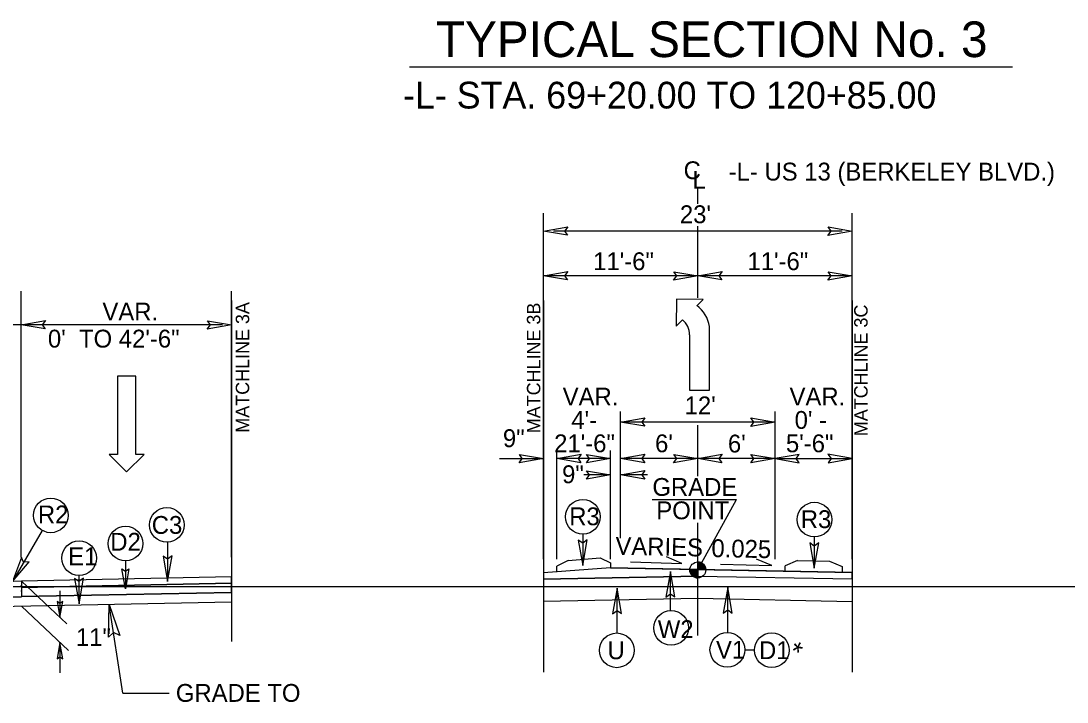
# Model space of a CAD drawing. Extents: x 2320980 to 2456309, y 595047 to 606177.
# Drawn here: x 2455833 to 2455910.9, y 596852 to 596902.8 of the extents above; entities that cross this region are included whole.
import ezdxf

# ---------------------------------------------------------------- set-up
doc = ezdxf.new("R2010")
doc.units = 0
for name, color, linetype in [('Matchline', 7, 'Continuous'), ('Matchline Text', 7, 'Continuous'), ('Old_Level_1', 7, 'Continuous'), ('Old_Level_11', 7, 'Continuous'), ('Old_Level_2', 7, 'Continuous'), ('Old_Level_20', 7, 'Continuous'), ('Old_Level_21', 7, 'Continuous'), ('Old_Level_3', 7, 'Continuous'), ('Prop Conc 5in Monolithic Keyed In Island', 7, 'Continuous'), ('Prop Dimension', 7, 'Continuous'), ('Prop Dimension Text', 7, 'Continuous'), ('Prop Lane Arrow CELL', 7, 'Continuous'), ('Prop Terminator CELL', 7, 'Continuous'), ('Sheet Cutting Line CELL', 7, 'Continuous'), ('Typical Curb CELL', 7, 'Continuous'), ('Typical Grade Point Symbol CELL', 7, 'Continuous'), ('Typical ID Circle CELL', 7, 'Continuous'), ('Typical Pavement Slope CELL', 7, 'Continuous'), ('Typical Pavement Slope Information CELL', 7, 'Continuous'), ('Typical Terminator CELL', 7, 'Continuous')]:
    doc.layers.add(name, color=color, linetype=linetype)

msp = doc.modelspace()

# ---------------------------------------------------------------- linework, layer by layer
at = {"layer": 'Matchline'}
for p, q in [((2455848.677, 596881.931), (2455848.677, 596856.491)), ((2455871.924, 596881.931), (2455871.924, 596854.219)), ((2455894.927, 596881.931), (2455894.927, 596854.219))]:
    msp.add_line(p, q, dxfattribs=at)
at = {"layer": 'Old_Level_1'}
for p, q in [((2455880.033, 596867.082), (2455886.316, 596867.082)), ((2455883.425, 596861.828), (2455886.316, 596867.082)), ((2455883.427, 596859.7), (2455871.924, 596859.472)), ((2455883.427, 596859.715), (2455894.927, 596859.487))]:
    msp.add_line(p, q, dxfattribs=at)
at = {"layer": 'Old_Level_11'}
msp.add_lwpolyline([(2455839.514, 596856.824), (2455839.553, 596859.253), (2455840.345, 596856.94), (2455839.876, 596857.177)], close=True, dxfattribs=at)
at = {"layer": 'Old_Level_21'}
for p, q in [((2455871.924, 596862.639), (2455871.924, 596888.428)), ((2455894.927, 596862.639), (2455894.927, 596888.428)), ((2455894.177, 596887.098), (2455872.677, 596887.098)), ((2455883.427, 596883.759), (2455871.924, 596883.759)), ((2455894.927, 596883.759), (2455883.427, 596883.759)), ((2455832.999, 596862.793), (2455832.999, 596882.607)), ((2455848.677, 596862.793), (2455848.677, 596882.607)), ((2455848.017, 596880.108), (2455830.357, 596880.108)), ((2455877.674, 596864.197), (2455877.674, 596873.653)), ((2455889.179, 596862.639), (2455889.179, 596873.653)), ((2455889.179, 596872.857), (2455877.674, 596872.857)), ((2455868.649, 596870.134), (2455871.924, 596870.134)), ((2455872.924, 596862.639), (2455872.924, 596870.736)), ((2455876.924, 596870.134), (2455872.924, 596870.134)), ((2455876.924, 596862.639), (2455876.924, 596870.736)), ((2455883.427, 596870.134), (2455877.674, 596870.134)), ((2455889.179, 596870.134), (2455883.427, 596870.134)), ((2455889.179, 596870.134), (2455894.927, 596870.134)), ((2455876.924, 596868.914), (2455874.924, 596868.914)), ((2455879.674, 596868.914), (2455877.674, 596868.914)), ((2455848.677, 596861.31), (2455833.017, 596860.995)), ((2455848.677, 596860.835), (2455833.017, 596860.526)), ((2455848.677, 596860.156), (2455833.017, 596859.847)), ((2455840.584, 596852.64), (2455839.553, 596859.253)), ((2455840.584, 596852.64), (2455844.024, 596852.64))]:
    msp.add_line(p, q, dxfattribs=at)
at = {"layer": 'Old_Level_3'}
for p, q in [((2455861.948, 596899.337), (2455906.869, 596899.337)), ((2455883.427, 596861.368), (2455871.924, 596861.141)), ((2455883.427, 596861.368), (2455894.927, 596861.156))]:
    msp.add_line(p, q, dxfattribs=at)
at = {"layer": 'Prop Conc 5in Monolithic Keyed In Island'}
for p, q in [((2455873.776, 596862.526), (2455872.924, 596862.101)), ((2455873.776, 596862.526), (2455876.157, 596862.745)), ((2455876.157, 596862.745), (2455876.924, 596862.361)), ((2455876.924, 596862.361), (2455876.924, 596861.978)), ((2455890.857, 596862.525), (2455889.929, 596862.148)), ((2455890.857, 596862.525), (2455893.247, 596862.48)), ((2455893.247, 596862.48), (2455894.177, 596862.097)), ((2455872.924, 596861.675), (2455872.924, 596862.101)), ((2455889.929, 596861.731), (2455889.929, 596862.148)), ((2455894.177, 596862.097), (2455894.177, 596861.651))]:
    msp.add_line(p, q, dxfattribs=at)
at = {"layer": 'Prop Dimension'}
for p, q in [((2455833.017, 596860.995), (2455836.394, 596857.813)), ((2455835.893, 596860.284), (2455835.893, 596858.284)), ((2455833.015, 596859.119), (2455836.52, 596855.816)), ((2455835.892, 596856.408), (2455835.892, 596854.157))]:
    msp.add_line(p, q, dxfattribs=at)
at = {"layer": 'Prop Dimension Text'}
for p, q in [((2455883.427, 596889.119), (2455883.427, 596890.252)), ((2455883.427, 596882.117), (2455883.427, 596887.452)), ((2455883.427, 596868.811), (2455883.427, 596872.617)), ((2455883.427, 596856.943), (2455883.427, 596865.344)), ((2455840.778, 596862.501), (2455840.778, 596860.419))]:
    msp.add_line(p, q, dxfattribs=at)
for points in [[(2455878.412, 596862.424), (2455882.239, 596862.319), (2455881.102, 596862.807)], [(2455885.119, 596862.261), (2455888.946, 596862.156), (2455887.809, 596862.645)]]:
    msp.add_lwpolyline(points, dxfattribs=at)
for centre in [(2455835.21, 596865.901), (2455874.863, 596865.794), (2455843.859, 596865.185), (2455892.12, 596865.58), (2455840.778, 596863.794), (2455837.317, 596862.71), (2455881.438, 596857.503), (2455877.385, 596855.836), (2455885.626, 596855.877), (2455888.934, 596855.843)]:
    msp.add_circle(centre, 1.293, dxfattribs=at)
at = {"layer": 'Prop Lane Arrow CELL'}
for p, q in [((2455881.836, 596882.028), (2455881.814, 596880.003)), ((2455883.816, 596882.006), (2455881.836, 596882.028)), ((2455883.344, 596881.533), (2455883.816, 596882.006)), ((2455881.814, 596880.003), (2455882.286, 596880.476)), ((2455884.289, 596875.233), (2455884.289, 596879.981)), ((2455882.804, 596879.351), (2455882.804, 596875.233)), ((2455840.18, 596876.268), (2455840.18, 596870.449)), ((2455841.551, 596876.268), (2455840.18, 596876.268)), ((2455841.551, 596870.449), (2455841.551, 596876.268)), ((2455882.804, 596875.233), (2455884.289, 596875.233)), ((2455840.18, 596870.449), (2455839.556, 596870.449)), ((2455839.556, 596870.449), (2455840.845, 596869.14)), ((2455840.845, 596869.14), (2455842.175, 596870.449)), ((2455842.175, 596870.449), (2455841.551, 596870.449))]:
    msp.add_line(p, q, dxfattribs=at)
for centre, radius, start, end in [((2455881.96, 596879.624), 2.364, 8.67607, 53.98777), ((2455881.338, 596879.355), 1.474, 360, 49.65817)]:
    msp.add_arc(centre, radius, start, end, dxfattribs=at)
at = {"layer": 'Prop Terminator CELL'}
for points in [[(2455835.687, 596859.481), (2455835.893, 596858.284), (2455836.106, 596859.488), (2455835.893, 596859.335)], [(2455836.098, 596855.211), (2455835.892, 596856.408), (2455835.679, 596855.204), (2455835.892, 596855.357)]]:
    msp.add_lwpolyline(points, close=True, dxfattribs=at)
at = {"layer": 'Sheet Cutting Line CELL'}
msp.add_line((2456045.507, 596860.574), (2455708.807, 596860.574), dxfattribs=at)
at = {"layer": 'Typical Curb CELL'}
for p, q in [((2455833.017, 596860.995), (2455830.689, 596860.899)), ((2455829.692, 596859.833), (2455833.017, 596859.833))]:
    msp.add_line(p, q, dxfattribs=at)
for centre in [(2455832.995, 596860.668), (2455833.002, 596860.258)]:
    msp.add_circle(centre, 0.0107, dxfattribs=at)
at = {"layer": 'Typical Grade Point Symbol CELL'}
for p, q in [((2455883.425, 596861.828), (2455883.425, 596862.424)), ((2455882.83, 596861.828), (2455883.425, 596861.828)), ((2455883.424, 596861.233), (2455883.425, 596861.828)), ((2455883.425, 596861.828), (2455883.424, 596861.233)), ((2455884.021, 596861.828), (2455883.425, 596861.828))]:
    msp.add_line(p, q, dxfattribs=at)
for points in [[(2455883.431, 596862.424), (2455883.431, 596862.424), (2455883.431, 596861.828)], [(2455883.443, 596862.424), (2455883.443, 596861.828)], [(2455883.455, 596862.422), (2455883.455, 596861.828)], [(2455883.466, 596862.422), (2455883.466, 596861.828)], [(2455883.478, 596862.421), (2455883.478, 596861.828)], [(2455883.49, 596862.42), (2455883.49, 596861.828)], [(2455883.502, 596862.419), (2455883.502, 596861.828)], [(2455883.514, 596862.417), (2455883.514, 596861.828)], [(2455883.526, 596862.416), (2455883.526, 596861.828)], [(2455883.538, 596862.413), (2455883.538, 596861.828)], [(2455883.55, 596862.411), (2455883.55, 596861.828)], [(2455883.562, 596862.408), (2455883.562, 596861.828)], [(2455883.574, 596862.405), (2455883.574, 596861.828)], [(2455883.585, 596862.401), (2455883.585, 596861.828)], [(2455883.597, 596862.399), (2455883.597, 596861.828)], [(2455883.609, 596862.395), (2455883.609, 596861.828)], [(2455883.621, 596862.391), (2455883.621, 596861.828)], [(2455883.633, 596862.387), (2455883.633, 596861.828)], [(2455883.645, 596862.381), (2455883.645, 596861.828)], [(2455883.657, 596862.376), (2455883.657, 596861.828)], [(2455883.669, 596862.371), (2455883.669, 596861.828)], [(2455883.681, 596862.366), (2455883.681, 596861.828)], [(2455883.693, 596862.36), (2455883.693, 596861.828)], [(2455883.705, 596862.354), (2455883.705, 596861.828)], [(2455883.716, 596862.347), (2455883.716, 596861.828)], [(2455883.728, 596862.34), (2455883.728, 596861.828)], [(2455883.74, 596862.334), (2455883.74, 596861.828)], [(2455883.752, 596862.326), (2455883.752, 596861.828)], [(2455883.764, 596862.318), (2455883.764, 596861.828)], [(2455883.776, 596862.309), (2455883.776, 596861.828)], [(2455883.788, 596862.301), (2455883.788, 596861.828)], [(2455882.833, 596861.828), (2455882.833, 596861.764)], [(2455882.845, 596861.828), (2455882.845, 596861.694)], [(2455882.857, 596861.828), (2455882.857, 596861.651)], [(2455882.868, 596861.828), (2455882.868, 596861.616)], [(2455882.88, 596861.828), (2455882.88, 596861.588)], [(2455882.892, 596861.828), (2455882.892, 596861.563)], [(2455882.904, 596861.828), (2455882.904, 596861.54)], [(2455882.916, 596861.828), (2455882.916, 596861.519)], [(2455882.928, 596861.828), (2455882.928, 596861.5)], [(2455882.94, 596861.828), (2455882.94, 596861.483)], [(2455882.952, 596861.828), (2455882.952, 596861.467)], [(2455882.964, 596861.828), (2455882.964, 596861.453)], [(2455882.976, 596861.828), (2455882.976, 596861.438)], [(2455882.988, 596861.828), (2455882.988, 596861.425)], [(2455882.999, 596861.828), (2455882.999, 596861.412)], [(2455883.011, 596861.828), (2455883.011, 596861.4)], [(2455883.023, 596861.828), (2455883.023, 596861.389)], [(2455883.035, 596861.828), (2455883.035, 596861.379)], [(2455883.047, 596861.828), (2455883.047, 596861.368)], [(2455883.059, 596861.828), (2455883.059, 596861.359)], [(2455883.071, 596861.828), (2455883.071, 596861.35)], [(2455883.083, 596861.828), (2455883.083, 596861.342)], [(2455883.095, 596861.828), (2455883.095, 596861.334)], [(2455883.107, 596861.828), (2455883.107, 596861.326)], [(2455883.119, 596861.828), (2455883.119, 596861.318)], [(2455883.13, 596861.828), (2455883.13, 596861.311)], [(2455883.142, 596861.828), (2455883.142, 596861.305)], [(2455883.154, 596861.828), (2455883.154, 596861.298)], [(2455883.166, 596861.828), (2455883.166, 596861.293)], [(2455883.178, 596861.828), (2455883.178, 596861.287)], [(2455883.19, 596861.828), (2455883.19, 596861.282)], [(2455883.202, 596861.828), (2455883.202, 596861.277)], [(2455883.214, 596861.828), (2455883.214, 596861.272)], [(2455883.226, 596861.828), (2455883.226, 596861.268)], [(2455883.238, 596861.828), (2455883.238, 596861.264)], [(2455883.249, 596861.828), (2455883.249, 596861.26)], [(2455883.261, 596861.828), (2455883.261, 596861.257)], [(2455883.273, 596861.828), (2455883.273, 596861.253)], [(2455883.285, 596861.828), (2455883.285, 596861.25)], [(2455883.297, 596861.828), (2455883.297, 596861.248)], [(2455883.309, 596861.828), (2455883.309, 596861.245)], [(2455883.321, 596861.828), (2455883.321, 596861.242)], [(2455883.333, 596861.828), (2455883.333, 596861.241)], [(2455883.345, 596861.828), (2455883.345, 596861.239)], [(2455883.357, 596861.828), (2455883.357, 596861.237)], [(2455883.369, 596861.828), (2455883.369, 596861.236)], [(2455883.38, 596861.828), (2455883.38, 596861.235)], [(2455883.392, 596861.828), (2455883.392, 596861.235)], [(2455883.404, 596861.828), (2455883.404, 596861.233)], [(2455883.416, 596861.828), (2455883.416, 596861.233), (2455883.416, 596861.233)], [(2455883.8, 596862.291), (2455883.8, 596861.828)], [(2455883.812, 596862.281), (2455883.812, 596861.828)], [(2455883.824, 596862.27), (2455883.824, 596861.828)], [(2455883.835, 596862.26), (2455883.835, 596861.828)], [(2455883.847, 596862.248), (2455883.847, 596861.828)], [(2455883.859, 596862.236), (2455883.859, 596861.828)], [(2455883.871, 596862.223), (2455883.871, 596861.828)], [(2455883.883, 596862.208), (2455883.883, 596861.828)], [(2455883.895, 596862.194), (2455883.895, 596861.828)], [(2455883.907, 596862.178), (2455883.907, 596861.828)], [(2455883.919, 596862.161), (2455883.919, 596861.828)], [(2455883.931, 596862.142), (2455883.931, 596861.828)], [(2455883.943, 596862.122), (2455883.943, 596861.828)], [(2455883.955, 596862.101), (2455883.955, 596861.828)], [(2455883.966, 596862.076), (2455883.966, 596861.828)], [(2455883.978, 596862.048), (2455883.978, 596861.828)], [(2455883.99, 596862.015), (2455883.99, 596861.828)], [(2455884.002, 596861.974), (2455884.002, 596861.828)], [(2455884.014, 596861.913), (2455884.014, 596861.828)]]:
    msp.add_lwpolyline(points, dxfattribs=at)
msp.add_circle((2455883.425, 596861.829), 0.595, dxfattribs=at)
for start, end in [(359.99048, 89.99048), (179.99048, 269.99048)]:
    msp.add_arc((2455883.425, 596861.829), 0.595, start, end, dxfattribs=at)
at = {"layer": 'Typical ID Circle CELL'}
for p, q in [((2455834.569, 596864.779), (2455832.344, 596860.963)), ((2455843.91, 596863.913), (2455843.91, 596860.972)), ((2455874.845, 596864.501), (2455874.845, 596862.164)), ((2455892.101, 596864.287), (2455892.101, 596861.95)), ((2455881.388, 596858.775), (2455881.388, 596861.716)), ((2455837.299, 596861.412), (2455837.31, 596859.337)), ((2455877.41, 596857.134), (2455877.41, 596860.472)), ((2455885.652, 596857.175), (2455885.652, 596860.513))]:
    msp.add_line(p, q, dxfattribs=at)
at = {"layer": 'Typical Pavement Slope CELL'}
for p, q in [((2455871.926, 596861.623), (2455871.924, 596861.141)), ((2455876.924, 596861.978), (2455894.927, 596861.637)), ((2455894.927, 596861.637), (2455883.427, 596861.854)), ((2455883.427, 596861.854), (2455883.427, 596861.368)), ((2455883.427, 596861.368), (2455883.427, 596861.854)), ((2455894.927, 596861.156), (2455894.927, 596861.637)), ((2455848.677, 596861.31), (2455833.017, 596860.995)), ((2455833.017, 596860.995), (2455833.017, 596860.526)), ((2455833.017, 596860.526), (2455848.677, 596860.835)), ((2455848.677, 596860.835), (2455848.677, 596861.31)), ((2455848.677, 596860.835), (2455848.677, 596860.835)), ((2455848.677, 596860.156), (2455848.677, 596860.835)), ((2455871.924, 596861.141), (2455883.427, 596861.368)), ((2455883.427, 596861.368), (2455894.927, 596861.156)), ((2455833.017, 596860.526), (2455833.017, 596860.526)), ((2455833.017, 596860.526), (2455833.017, 596859.847)), ((2455833.017, 596859.847), (2455848.677, 596860.156)), ((2455848.677, 596859.436), (2455828.264, 596859.028)), ((2455886.919, 596855.877), (2455887.61, 596855.877))]:
    msp.add_line(p, q, dxfattribs=at)
for points in [[(2455883.427, 596861.854), (2455876.924, 596861.978), (2455871.926, 596861.623)], [(2455883.427, 596861.854), (2455876.924, 596861.978), (2455871.926, 596861.623)], [(2455848.677, 596860.835), (2455833.017, 596860.526)]]:
    msp.add_lwpolyline(points, dxfattribs=at)
at = {"layer": 'Typical Terminator CELL'}
for points in [[(2455873.72, 596886.788), (2455871.924, 596887.098), (2455873.73, 596887.417), (2455873.5, 596887.098)], [(2455893.131, 596887.407), (2455894.927, 596887.098), (2455893.121, 596886.779), (2455893.351, 596887.098)], [(2455873.72, 596883.45), (2455871.924, 596883.759), (2455873.73, 596884.078), (2455873.5, 596883.759)], [(2455881.631, 596884.068), (2455883.427, 596883.759), (2455881.621, 596883.44), (2455881.851, 596883.759)], [(2455885.222, 596883.45), (2455883.427, 596883.759), (2455885.232, 596884.078), (2455885.003, 596883.759)], [(2455893.131, 596884.068), (2455894.927, 596883.759), (2455893.121, 596883.44), (2455893.351, 596883.759)], [(2455834.794, 596879.799), (2455832.999, 596880.108), (2455834.804, 596880.427), (2455834.575, 596880.108)], [(2455846.881, 596880.417), (2455848.677, 596880.108), (2455846.871, 596879.789), (2455847.101, 596880.108)], [(2455879.47, 596872.548), (2455877.674, 596872.857), (2455879.48, 596873.177), (2455879.25, 596872.857)], [(2455887.384, 596873.167), (2455889.179, 596872.857), (2455887.374, 596872.538), (2455887.603, 596872.857)], [(2455870.129, 596870.443), (2455871.924, 596870.134), (2455870.119, 596869.814), (2455870.348, 596870.134)], [(2455874.72, 596869.824), (2455872.924, 596870.134), (2455874.73, 596870.453), (2455874.5, 596870.134)], [(2455875.129, 596870.443), (2455876.924, 596870.134), (2455875.119, 596869.814), (2455875.348, 596870.134)], [(2455879.47, 596869.824), (2455877.674, 596870.134), (2455879.48, 596870.453), (2455879.25, 596870.134)], [(2455881.631, 596870.443), (2455883.427, 596870.134), (2455881.621, 596869.814), (2455881.851, 596870.134)], [(2455885.222, 596869.824), (2455883.427, 596870.134), (2455885.232, 596870.453), (2455885.003, 596870.134)], [(2455887.384, 596870.443), (2455889.179, 596870.134), (2455887.374, 596869.814), (2455887.603, 596870.134)], [(2455890.975, 596870.443), (2455889.179, 596870.134), (2455890.985, 596869.814), (2455890.755, 596870.134)], [(2455893.131, 596869.824), (2455894.927, 596870.134), (2455893.121, 596870.453), (2455893.351, 596870.134)], [(2455875.129, 596869.223), (2455876.924, 596868.914), (2455875.119, 596868.594), (2455875.348, 596868.914)], [(2455879.47, 596868.604), (2455877.674, 596868.914), (2455879.48, 596869.233), (2455879.25, 596868.914)], [(2455874.518, 596864.059), (2455874.845, 596862.164), (2455875.181, 596864.07), (2455874.845, 596863.827)], [(2455891.774, 596863.845), (2455892.101, 596861.95), (2455892.438, 596863.855), (2455892.101, 596863.613)], [(2455833.017, 596862.764), (2455832.344, 596860.963), (2455833.595, 596862.439), (2455833.182, 596862.4)], [(2455843.583, 596862.867), (2455843.91, 596860.972), (2455844.246, 596862.878), (2455843.91, 596862.635)], [(2455841.036, 596861.915), (2455840.778, 596860.419), (2455840.512, 596861.923), (2455840.778, 596861.732)], [(2455881.714, 596859.821), (2455881.388, 596861.716), (2455881.051, 596859.81), (2455881.388, 596860.053)], [(2455836.981, 596861.191), (2455837.317, 596859.298), (2455837.644, 596861.205), (2455837.308, 596860.962)], [(2455877.737, 596858.577), (2455877.41, 596860.472), (2455877.074, 596858.566), (2455877.41, 596858.809)], [(2455885.978, 596858.618), (2455885.652, 596860.513), (2455885.315, 596858.608), (2455885.652, 596858.85)]]:
    msp.add_lwpolyline(points, close=True, dxfattribs=at)

# ---------------------------------------------------------------- texts
at = {"layer": 'Matchline Text'}
for s, p in [('MATCHLINE 3A', (2455849.993, 596872.066)), ('MATCHLINE 3B', (2455871.689, 596872.026)), ('MATCHLINE 3C', (2455896.078, 596871.807))]:
    msp.add_text(s, height=1, rotation=90, dxfattribs=at).set_placement(p)
at = {"layer": 'Old_Level_1'}
for s, p in [('GRADE', (2455880.041, 596867.354)), ('POINT', (2455880.331, 596865.61))]:
    msp.add_text(s, height=1.33, dxfattribs=at).set_placement(p)
at = {"layer": 'Old_Level_2'}
for s, height, p in [('TYPICAL SECTION No. 3', 2.66, (2455863.905, 596900.07)), ('-L- STA. 69+20.00 TO 120+85.00', 1.995, (2455861.456, 596896.238))]:
    msp.add_text(s, height=height, dxfattribs=at).set_placement(p)
at = {"layer": 'Old_Level_20'}
for s, p in [('R2', (2455834.25, 596865.302)), ('R3', (2455873.842, 596865.163)), ('R3', (2455891.098, 596864.949)), ('C3', (2455842.734, 596864.52)), ('E1', (2455836.507, 596862.18)), ('W2', (2455880.443, 596856.749)), ('U', (2455876.693, 596855.171)), ('V1', (2455884.782, 596855.212)), ('D1', (2455887.984, 596855.178))]:
    msp.add_text(s, height=1.33, dxfattribs=at).set_placement(p)
msp.add_text('D2', height=1.33, rotation=359.99718, dxfattribs=at).set_placement((2455839.644, 596863.265))
at = {"layer": 'Old_Level_21'}
for s, rotation, p in [('C', 0.00016, (2455882.368, 596890.967)), ('L', 0.00016, (2455883.028, 596890.252)), ('VARIES', 358.85439, (2455877.275, 596862.965)), ('0.025', 358.85439, (2455884.429, 596862.794))]:
    msp.add_text(s, height=1.33, rotation=rotation, dxfattribs=at).set_placement(p)
for s, p in [('-L- US 13 (BERKELEY BLVD.)', (2455885.726, 596890.867)), ("23'", (2455882.09, 596887.686)), ('11\'-6"', (2455875.624, 596884.185)), ('11\'-6"', (2455887.125, 596884.185)), ('VAR.', (2455839.058, 596880.431)), ('0\'  TO 42\'-6"', (2455834.996, 596878.413)), ('VAR.', (2455873.355, 596874.093)), ("12'", (2455882.444, 596873.435)), ('VAR.', (2455890.262, 596874.093)), ("4'-", (2455873.996, 596872.35)), ("0' -", (2455890.64, 596872.35)), ('9"', (2455868.901, 596870.989)), ('21\'-6"', (2455872.718, 596870.606)), ("6'", (2455880.239, 596870.606)), ("6'", (2455885.669, 596870.588)), ('5\'-6"', (2455889.992, 596870.606)), ('9"', (2455873.311, 596868.3)), ('GRADE TO', (2455844.528, 596851.995))]:
    msp.add_text(s, height=1.33, dxfattribs=at).set_placement(p)
at = {"layer": 'Typical Pavement Slope CELL'}
msp.add_text('*', height=1.496, rotation=333.43407, dxfattribs=at).set_placement((2455890.033, 596855.248))
at = {"layer": 'Typical Pavement Slope Information CELL'}
msp.add_text('11"', height=1.33, dxfattribs=at).set_placement((2455837.082, 596856.154))

doc.saveas('drawing.dxf')
